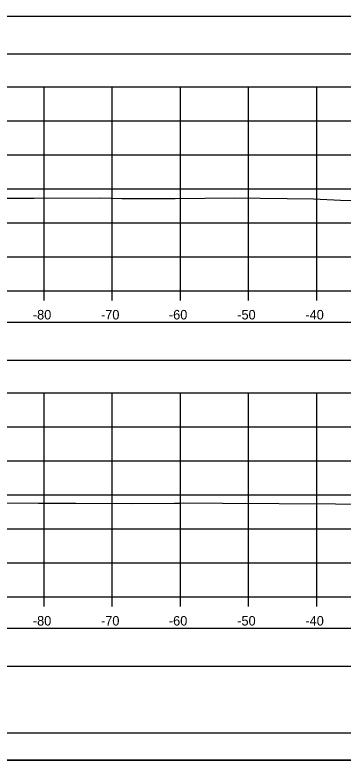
# Model space of a CAD drawing. Extents: x 1369627 to 1374022, y 380035 to 398173.
# Drawn here: x 1372014.2 to 1372062.4, y 392199 to 392308.6 of the extents above; entities that cross this region are included whole.
import ezdxf

# ---------------------------------------------------------------- set-up
doc = ezdxf.new("R2010")
doc.units = 0
for name, color, linetype in [('Default', 7, 'Continuous'), ('R_Axis', 7, 'Continuous'), ('R_Axis Annot', 7, 'Continuous'), ('R_Border', 7, 'Continuous'), ('R_Exist Surface', 7, 'Continuous'), ('R_Grid', 7, 'Continuous'), ('R_No Plot', 7, 'Continuous')]:
    doc.layers.add(name, color=color, linetype=linetype)

msp = doc.modelspace()

# ---------------------------------------------------------------- linework, layer by layer
at = {"layer": 'Default'}
for points in [[(1371948.53, 392302.86), (1372248.53, 392302.86), (1372248.53, 392308.38), (1371948.53, 392308.38)], [(1371948.53, 392257.85), (1372248.53, 392257.85), (1372248.53, 392263.37), (1371948.53, 392263.37)], [(1371948.53, 392212.87), (1372248.53, 392212.87), (1372248.53, 392218.39), (1371948.53, 392218.39)]]:
    msp.add_lwpolyline(points, close=True, dxfattribs=at)
at = {"layer": 'R_Axis'}
for p, q in [((1371948.53, 392268.02), (1372248.53, 392268.02)), ((1372018.53, 392266.62), (1372018.53, 392268.02)), ((1372028.53, 392266.62), (1372028.53, 392268.02)), ((1372038.53, 392266.62), (1372038.53, 392268.02)), ((1372048.53, 392266.62), (1372048.53, 392268.02)), ((1372058.53, 392266.62), (1372058.53, 392268.02)), ((1371948.53, 392223.02), (1372248.53, 392223.02)), ((1372018.53, 392221.62), (1372018.53, 392223.02)), ((1372028.53, 392221.62), (1372028.53, 392223.02)), ((1372038.53, 392221.62), (1372038.53, 392223.02)), ((1372048.53, 392221.62), (1372048.53, 392223.02)), ((1372058.53, 392221.62), (1372058.53, 392223.02))]:
    msp.add_line(p, q, dxfattribs=at)
at = {"layer": 'R_Border'}
msp.add_line((1372256.71, 392203.02), (1371940.53, 392203.02), dxfattribs=at)
at = {"layer": 'R_Exist Surface'}
for points in [[(1372010.82, 392281.66), (1372017.08, 392281.66), (1372026.82, 392281.69), (1372029.91, 392281.58), (1372037.74, 392281.6), (1372046.41, 392281.7), (1372058.08, 392281.57), (1372062.02, 392281.37), (1372068.34, 392281.31)], [(1372009.21, 392236.87), (1372017.68, 392236.8), (1372023.18, 392236.81), (1372031.48, 392236.75), (1372037.65, 392236.82), (1372038.52, 392236.81), (1372039.02, 392236.84), (1372044.73, 392236.81), (1372061.27, 392236.72), (1372068.48, 392236.62)]]:
    msp.add_lwpolyline(points, dxfattribs=at)
at = {"layer": 'R_Grid'}
for p, q in [((1371948.53, 392298.02), (1372248.53, 392298.02)), ((1372018.53, 392268.02), (1372018.53, 392298.02)), ((1372028.53, 392268.02), (1372028.53, 392298.02)), ((1372038.53, 392268.02), (1372038.53, 392298.02)), ((1372048.53, 392268.02), (1372048.53, 392298.02)), ((1372058.53, 392268.02), (1372058.53, 392298.02)), ((1371948.53, 392293.02), (1372248.53, 392293.02)), ((1371948.53, 392288.02), (1372248.53, 392288.02)), ((1371948.53, 392283.02), (1372248.53, 392283.02)), ((1371948.53, 392278.02), (1372248.53, 392278.02)), ((1371948.53, 392273.02), (1372248.53, 392273.02)), ((1371948.53, 392268.02), (1372248.53, 392268.02)), ((1371948.53, 392253.02), (1372248.53, 392253.02)), ((1372018.53, 392223.02), (1372018.53, 392253.02)), ((1372028.53, 392223.02), (1372028.53, 392253.02)), ((1372038.53, 392223.02), (1372038.53, 392253.02)), ((1372048.53, 392223.02), (1372048.53, 392253.02)), ((1372058.53, 392223.02), (1372058.53, 392253.02)), ((1371948.53, 392248.02), (1372248.53, 392248.02)), ((1371948.53, 392243.02), (1372248.53, 392243.02)), ((1371948.53, 392238.02), (1372248.53, 392238.02)), ((1371948.53, 392233.02), (1372248.53, 392233.02)), ((1371948.53, 392228.02), (1372248.53, 392228.02)), ((1371948.53, 392223.02), (1372248.53, 392223.02))]:
    msp.add_line(p, q, dxfattribs=at)
at = {"layer": 'R_No Plot'}
msp.add_line((1371928.13, 392199.05), (1372261.46, 392199.05), dxfattribs=at)
for points in [[(1371928.12, 392412.38), (1372261.46, 392412.38), (1372261.46, 392199.04), (1371928.12, 392199.04)], [(1372174.45, 392408.48), (1372194.07, 392408.48), (1372194.07, 392398.6), (1372210.18, 392398.6), (1372233.38, 392398.6), (1372233.38, 392365.93), (1372256.59, 392365.93), (1372256.71, 392203.02), (1371940.53, 392203.02), (1371940.53, 392408.48)]]:
    msp.add_lwpolyline(points, close=True, dxfattribs=at)

# ---------------------------------------------------------------- texts
at = {"layer": 'R_Axis Annot'}
for s, p in [('-80', (1372016.87, 392263.82)), ('-70', (1372026.87, 392263.82)), ('-60', (1372036.84, 392263.82)), ('-50', (1372046.87, 392263.82)), ('-40', (1372056.87, 392263.82)), ('-80', (1372016.87, 392218.82)), ('-70', (1372026.87, 392218.82)), ('-60', (1372036.84, 392218.82)), ('-50', (1372046.87, 392218.82)), ('-40', (1372056.87, 392218.82))]:
    msp.add_text(s, height=1.4, dxfattribs=at).set_placement(p)

doc.saveas('drawing.dxf')
